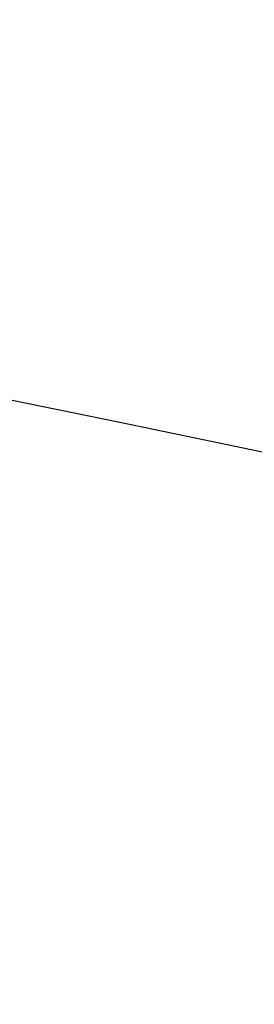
# Model space of a CAD drawing. Header units: millimetres. Extents: x -505 to 505, y 0 to 800.
# Tile 603 of 656: x -151.6853 to -151.6723, y 346.6846 to 346.7389. Entities that reach past the tile are written whole.
import ezdxf

# ---------------------------------------------------------------- set-up
doc = ezdxf.new("R2010")
doc.units = ezdxf.units.MM
doc.header["$MEASUREMENT"] = 0
doc.layers.add('IGES level 1', color=255, linetype='Continuous')
doc.layers.add('IGES level 12', color=255, linetype='Continuous')

msp = doc.modelspace()

# ---------------------------------------------------------------- linework, layer by layer
at = {"layer": 'IGES level 1'}
for points in [[(-191.185840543, 355.979465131, 190.251917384), (20.90762665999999, 347.21908279, 21.61318577), (233.001093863, 338.458700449, -147.025545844)], [(233.001093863, 338.458700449, -147.025545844), (20.90762665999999, 347.21908279, 21.61318577), (-191.185840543, 355.979465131, 190.251917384)], [(195.477532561, 337.952900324, -156.76227744), (-20.80552014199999, 346.8863307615, 15.207657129), (-237.088572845, 355.819761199, 187.177591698)], [(-237.088572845, 355.819761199, 187.177591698), (-20.80552014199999, 346.8863307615, 15.207657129), (195.477532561, 337.952900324, -156.76227744)]]:
    msp.add_open_spline(points, degree=2, dxfattribs=at)
at = {"layer": 'IGES level 12', "extrusion": (7.372261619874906e-16, 0.9986534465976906, -0.05187767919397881)}
msp.add_arc((157.4999999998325, -87.05155763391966, 351.6302918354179), 6, 90, 270, dxfattribs=at)
msp.add_arc((157.4999999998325, -87.05155763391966, 351.6302918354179), 6, 90, 270, dxfattribs=at)
at = {"layer": 'IGES level 12'}
for points in [[(-233.001093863, 338.458700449, -147.025545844), (-128.9428590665, 342.756757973, -64.287265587), (-24.88462427, 347.054815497, 18.45101467)], [(-24.88462427, 347.054815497, 18.45101467), (-128.9428590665, 342.756757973, -64.287265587), (-233.001093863, 338.458700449, -147.025545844)]]:
    msp.add_open_spline(points, degree=2, dxfattribs=at)

doc.saveas('drawing.dxf')
